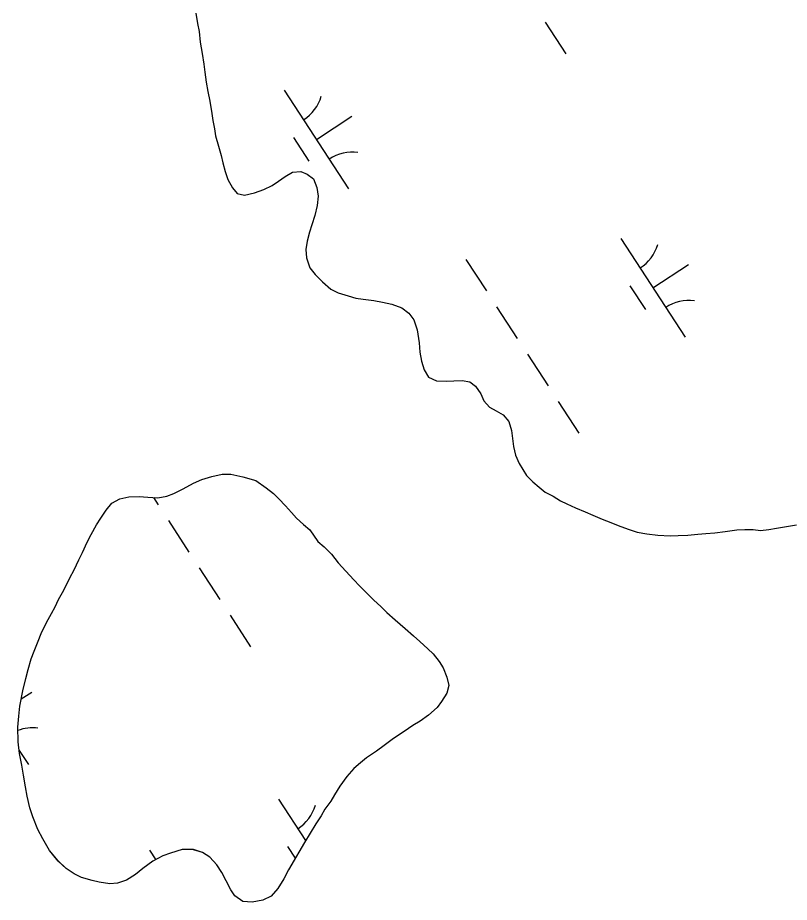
# Model space of a CAD drawing. Extents: x 3953924 to 3974542, y 193747 to 216192.
# Drawn here: x 3965537.6 to 3965865.3, y 208278.9 to 208654.5 of the extents above; entities that cross this region are included whole.
import ezdxf

# ---------------------------------------------------------------- set-up
doc = ezdxf.new("R2010")
doc.units = 0
doc.layers.add('V-TOPO-SHOR', color=7, linetype='Continuous')
doc.layers.add('V-WETL-SWMP', color=7, linetype='Continuous')

msp = doc.modelspace()

# ---------------------------------------------------------------- linework, layer by layer
at = {"layer": 'V-TOPO-SHOR'}
for points in [[(3965613.32, 208656.46), (3965614.05, 208652.04), (3965614.67, 208648.75), (3965615.15, 208644.2), (3965616.01, 208639.39), (3965616.62, 208634.84), (3965617.1, 208631.43), (3965617.71, 208627.13), (3965618.33, 208623.21), (3965619.19, 208619.04), (3965620.05, 208613.86), (3965620.54, 208610.83), (3965621.15, 208607.41), (3965621.64, 208604.38), (3965622.88, 208599.95), (3965624, 208596.03), (3965624.74, 208592.87)], [(3965624.74, 208592.87), (3965625.73, 208589.2), (3965626.85, 208585.79), (3965628.86, 208582.37), (3965630.86, 208579.83), (3965633.89, 208579.18), (3965638.19, 208580.17), (3965642.11, 208581.54), (3965645.66, 208583.29), (3965648.45, 208585.17), (3965651.23, 208587.18), (3965654.28, 208588.93), (3965657.81, 208589.29), (3965660.59, 208588.14), (3965663.23, 208586.11), (3965664.73, 208582.44), (3965665.21, 208578.77), (3965664.81, 208574.86), (3965663.78, 208570.57), (3965662.5, 208566.54), (3965661.6, 208563.51), (3965660.57, 208559.6), (3965660.04, 208556.06), (3965660.28, 208552.65), (3965661.65, 208548.35), (3965663.91, 208545.56), (3965667.05, 208542.39), (3965670.57, 208539.34), (3965673.72, 208537.68), (3965678.01, 208536.39), (3965681.29, 208535.49), (3965684.32, 208534.97), (3965688.86, 208534.45), (3965692.52, 208533.8), (3965696.56, 208532.89), (3965700.72, 208531.35), (3965703.74, 208529.07), (3965705.87, 208526.27), (3965707.24, 208521.97), (3965708.09, 208516.54), (3965708.45, 208512.5), (3965709.06, 208508.7), (3965710.31, 208505.04), (3965712.06, 208501.87), (3965715.46, 208500.33), (3965719.76, 208500.19), (3965722.79, 208500.3), (3965726.33, 208500.53), (3965729.61, 208499.88), (3965732.12, 208498.11), (3965734.25, 208494.81), (3965735.63, 208491.9), (3965738.01, 208489.11), (3965740.79, 208487.58), (3965743.81, 208485.92), (3965746.19, 208483.13), (3965747.31, 208479.33), (3965747.8, 208475.92), (3965748.16, 208472.51), (3965749.03, 208468.84), (3965750.65, 208465.3), (3965752.15, 208462.64), (3965753.78, 208460.1), (3965756.42, 208457.44), (3965759.06, 208455.15), (3965761.58, 208453.12), (3965765.1, 208451.33), (3965768.13, 208449.42), (3965770.9, 208448.14), (3965774.55, 208446.36), (3965778.58, 208444.7), (3965781.86, 208443.29), (3965785.9, 208441.63), (3965789.55, 208440.22), (3965792.7, 208438.94), (3965796.86, 208437.4), (3965800.77, 208436.12), (3965804.81, 208435.34), (3965809.48, 208434.81), (3965814.66, 208434.53), (3965818.07, 208434.64), (3965822.24, 208434.88), (3965826.53, 208435.23), (3965829.82, 208435.47), (3965833.74, 208435.83), (3965838.03, 208436.44), (3965843.09, 208437.04), (3965846.5, 208437.28), (3965850.04, 208437.26), (3965853.07, 208436.87), (3965856.6, 208437.23), (3965859.89, 208437.84), (3965863.31, 208438.33), (3965868.36, 208439.19)], [(3965557.22, 208411.42), (3965559.8, 208416.65), (3965561.61, 208420.09), (3965563.67, 208424.29), (3965565.09, 208427.48), (3965567.16, 208431.81), (3965568.83, 208435.12), (3965571.16, 208439.2), (3965572.96, 208442), (3965575.15, 208445.44), (3965577.59, 208448.36), (3965581.05, 208450.26), (3965584.88, 208451.14), (3965589.23, 208451.24), (3965592.93, 208450.97), (3965597.15, 208450.69), (3965600.98, 208451.44), (3965603.92, 208452.57), (3965607.9, 208454.47), (3965612.25, 208456.88), (3965615.83, 208458.39), (3965620.06, 208459.77), (3965624.53, 208460.77), (3965628.11, 208460.76), (3965633.21, 208459.58), (3965638.83, 208458.02), (3965643.15, 208454.93), (3965646.33, 208452.49), (3965648.49, 208450.18), (3965651.42, 208447.23), (3965653.96, 208444.4), (3965655.99, 208442.09), (3965659.04, 208439.39), (3965661.71, 208437.08), (3965665.14, 208432.08)], [(3965665.14, 208432.08), (3965667.81, 208429.9), (3965670.86, 208426.69), (3965673.78, 208423.1), (3965676.95, 208419.5), (3965680.38, 208415.91), (3965682.8, 208413.34), (3965685.98, 208410), (3965688.9, 208407.18), (3965691.82, 208404.48), (3965694.37, 208402.04), (3965697.93, 208398.83), (3965702.12, 208395.23), (3965705.69, 208392.02), (3965708.48, 208389.71), (3965711.79, 208386.62), (3965714.08, 208384.44), (3965716.62, 208381.23), (3965718.26, 208378.42), (3965719.9, 208374.58), (3965720.78, 208370.99), (3965719.87, 208367.68), (3965717.68, 208364.24), (3965715.75, 208361.69), (3965712.03, 208358.39), (3965708.57, 208355.86), (3965705.49, 208353.95), (3965701.77, 208351.42), (3965697.29, 208348.5), (3965693.31, 208345.58), (3965689.98, 208343.17), (3965685.75, 208340.26), (3965683.18, 208338.1), (3965680.36, 208335.69), (3965677.41, 208332.38), (3965674.45, 208328.31), (3965672.13, 208324.61), (3965670.58, 208321.94), (3965668.14, 208318.5), (3965666.46, 208315.7), (3965664.27, 208312.26), (3965661.83, 208308.32), (3965659.38, 208304.37), (3965657.06, 208300.29), (3965655, 208296.85), (3965652.68, 208292.78), (3965650.62, 208288.83), (3965648.17, 208284.75), (3965645.34, 208281.57), (3965641.76, 208279.8), (3965637.28, 208278.93), (3965633.2, 208279.34), (3965629.88, 208281.65), (3965628.11, 208284.22), (3965626.21, 208288.06), (3965624.32, 208291.64), (3965622.16, 208294.85), (3965619.24, 208298.06), (3965616.06, 208300.12), (3965612.23, 208301.28), (3965607.5, 208301.31), (3965602.51, 208299.8), (3965599.31, 208298.67), (3965595.09, 208296.39), (3965590.85, 208293.22), (3965587.65, 208290.68), (3965583.8, 208288.4), (3965579.96, 208287.01), (3965576.77, 208286.77), (3965572.3, 208287.43), (3965569.24, 208288.22), (3965564.78, 208289.52), (3965561.59, 208291.07), (3965558.28, 208293.26), (3965554.85, 208296.46), (3965551.17, 208300.96), (3965548.25, 208305.82), (3965546.23, 208309.8), (3965544.08, 208315.17), (3965542.83, 208319.01), (3965541.7, 208324), (3965540.96, 208327.96), (3965540.09, 208332.95), (3965539.34, 208337.17), (3965538.47, 208342.15), (3965537.86, 208347.14), (3965537.64, 208353.27), (3965538.17, 208357.99), (3965538.57, 208362.21), (3965539.76, 208368.72), (3965541.06, 208373.95), (3965542.1, 208377.77), (3965543.4, 208382.37), (3965544.7, 208385.55), (3965546.38, 208389.76), (3965547.67, 208393.08), (3965549.87, 208397.79), (3965551.93, 208401.61), (3965553.48, 208404.42), (3965555.03, 208407.47), (3965557.22, 208411.42)]]:
    msp.add_lwpolyline(points, dxfattribs=at)
at = {"layer": 'V-WETL-SWMP'}
for p, q in [((3965613.32, 208656.46), (3965614.05, 208652.03)), ((3965614.05, 208652.03), (3965614.67, 208648.75)), ((3965761.7, 208652.64), (3965770.43, 208639.23)), ((3965614.67, 208648.75), (3965615.15, 208644.2)), ((3965615.15, 208644.2), (3965616.01, 208639.39)), ((3965616.01, 208639.39), (3965616.62, 208634.84)), ((3965616.62, 208634.84), (3965617.1, 208631.43)), ((3965617.1, 208631.43), (3965617.71, 208627.13)), ((3965617.71, 208627.13), (3965618.33, 208623.21)), ((3965618.33, 208623.21), (3965619.19, 208619.04)), ((3965650.86, 208623.8), (3965678.14, 208581.89)), ((3965619.19, 208619.04), (3965620.05, 208613.86)), ((3965620.05, 208613.86), (3965620.54, 208610.83)), ((3965620.54, 208610.83), (3965621.15, 208607.41)), ((3965664.5, 208602.85), (3965679.59, 208612.67)), ((3965621.15, 208607.41), (3965621.64, 208604.38)), ((3965621.64, 208604.38), (3965622.88, 208599.95)), ((3965654.76, 208603.67), (3965661.31, 208593.61)), ((3965622.88, 208599.95), (3965624, 208596.03)), ((3965624, 208596.03), (3965624.74, 208592.87)), ((3965624.74, 208592.87), (3965625.73, 208589.2)), ((3965625.73, 208589.2), (3965626.85, 208585.79)), ((3965651.23, 208587.18), (3965654.27, 208588.93)), ((3965654.27, 208588.93), (3965657.81, 208589.29)), ((3965657.81, 208589.29), (3965660.59, 208588.14)), ((3965660.59, 208588.14), (3965663.23, 208586.11)), ((3965626.85, 208585.79), (3965628.85, 208582.37)), ((3965645.66, 208583.29), (3965648.45, 208585.17)), ((3965648.45, 208585.17), (3965651.23, 208587.18)), ((3965663.23, 208586.11), (3965664.73, 208582.44)), ((3965628.85, 208582.37), (3965630.86, 208579.83)), ((3965638.19, 208580.17), (3965642.11, 208581.54)), ((3965642.11, 208581.54), (3965645.66, 208583.29)), ((3965664.73, 208582.44), (3965665.21, 208578.77)), ((3965630.86, 208579.83), (3965633.89, 208579.18)), ((3965633.89, 208579.18), (3965638.19, 208580.17)), ((3965665.21, 208578.77), (3965664.81, 208574.86)), ((3965664.81, 208574.86), (3965663.78, 208570.57)), ((3965663.78, 208570.57), (3965662.5, 208566.53)), ((3965662.5, 208566.53), (3965661.6, 208563.51)), ((3965661.6, 208563.51), (3965660.57, 208559.6)), ((3965660.57, 208559.6), (3965660.04, 208556.06)), ((3965793.75, 208560.84), (3965821.03, 208518.94)), ((3965660.04, 208556.06), (3965660.28, 208552.65)), ((3965660.28, 208552.65), (3965661.65, 208548.35)), ((3965727.93, 208551.91), (3965736.66, 208538.5)), ((3965661.65, 208548.35), (3965663.91, 208545.56)), ((3965807.39, 208539.89), (3965822.48, 208549.71)), ((3965663.91, 208545.56), (3965667.05, 208542.39)), ((3965667.05, 208542.39), (3965670.57, 208539.34)), ((3965670.57, 208539.34), (3965673.72, 208537.68)), ((3965797.65, 208540.71), (3965804.2, 208530.65)), ((3965673.72, 208537.68), (3965678.01, 208536.4)), ((3965678.01, 208536.4), (3965681.29, 208535.49)), ((3965681.29, 208535.49), (3965684.31, 208534.97)), ((3965684.31, 208534.97), (3965688.86, 208534.45)), ((3965688.86, 208534.45), (3965692.52, 208533.8)), ((3965692.52, 208533.8), (3965696.56, 208532.89)), ((3965696.56, 208532.89), (3965700.72, 208531.35)), ((3965741.03, 208531.79), (3965749.75, 208518.38)), ((3965700.72, 208531.35), (3965703.74, 208529.07)), ((3965703.74, 208529.07), (3965705.87, 208526.28)), ((3965705.87, 208526.28), (3965707.24, 208521.98)), ((3965707.24, 208521.98), (3965708.09, 208516.54)), ((3965708.09, 208516.54), (3965708.45, 208512.5)), ((3965708.45, 208512.5), (3965709.06, 208508.7)), ((3965754.12, 208511.68), (3965762.85, 208498.27)), ((3965709.06, 208508.7), (3965710.31, 208505.04)), ((3965710.31, 208505.04), (3965712.06, 208501.87)), ((3965712.06, 208501.87), (3965715.46, 208500.33)), ((3965715.46, 208500.33), (3965719.76, 208500.19)), ((3965719.76, 208500.19), (3965722.79, 208500.3)), ((3965722.79, 208500.3), (3965726.33, 208500.53)), ((3965726.33, 208500.53), (3965729.61, 208499.88)), ((3965729.61, 208499.88), (3965732.12, 208498.1)), ((3965732.12, 208498.1), (3965734.25, 208494.81)), ((3965734.25, 208494.81), (3965735.63, 208491.9)), ((3965735.63, 208491.9), (3965738.02, 208489.11)), ((3965767.21, 208491.57), (3965775.94, 208478.16)), ((3965738.02, 208489.11), (3965740.79, 208487.58)), ((3965740.79, 208487.58), (3965743.81, 208485.92)), ((3965743.81, 208485.92), (3965746.19, 208483.13)), ((3965746.19, 208483.13), (3965747.31, 208479.33)), ((3965747.31, 208479.33), (3965747.8, 208475.92)), ((3965747.8, 208475.92), (3965748.16, 208472.51)), ((3965748.16, 208472.51), (3965749.03, 208468.84)), ((3965749.03, 208468.84), (3965750.65, 208465.3)), ((3965750.65, 208465.3), (3965752.15, 208462.64)), ((3965752.15, 208462.64), (3965753.78, 208460.1)), ((3965753.78, 208460.1), (3965756.42, 208457.44)), ((3965756.42, 208457.44), (3965759.06, 208455.15)), ((3965759.06, 208455.15), (3965761.58, 208453.12)), ((3965761.58, 208453.12), (3965765.1, 208451.33)), ((3965595.26, 208450.82), (3965597.26, 208447.75)), ((3965765.1, 208451.33), (3965768.13, 208449.42)), ((3965768.13, 208449.42), (3965770.9, 208448.14)), ((3965770.9, 208448.14), (3965774.55, 208446.36)), ((3965774.55, 208446.36), (3965778.59, 208444.7)), ((3965778.59, 208444.7), (3965781.86, 208443.29)), ((3965781.86, 208443.29), (3965785.9, 208441.63)), ((3965785.9, 208441.63), (3965789.55, 208440.22)), ((3965601.62, 208441.05), (3965610.35, 208427.64)), ((3965789.55, 208440.22), (3965792.7, 208438.94)), ((3965792.7, 208438.94), (3965796.86, 208437.4)), ((3965856.6, 208437.23), (3965859.89, 208437.84)), ((3965859.89, 208437.84), (3965863.3, 208438.33)), ((3965863.3, 208438.33), (3965868.36, 208439.19)), ((3965796.86, 208437.4), (3965800.77, 208436.12)), ((3965800.77, 208436.12), (3965804.81, 208435.34)), ((3965804.81, 208435.34), (3965809.48, 208434.81)), ((3965809.48, 208434.81), (3965814.66, 208434.53)), ((3965814.66, 208434.53), (3965818.07, 208434.64)), ((3965818.07, 208434.64), (3965822.24, 208434.88)), ((3965822.24, 208434.88), (3965826.53, 208435.23)), ((3965826.53, 208435.23), (3965829.82, 208435.47)), ((3965829.82, 208435.47), (3965833.74, 208435.83)), ((3965833.74, 208435.83), (3965838.03, 208436.44)), ((3965838.03, 208436.44), (3965843.09, 208437.04)), ((3965843.09, 208437.04), (3965846.5, 208437.28)), ((3965846.5, 208437.28), (3965850.04, 208437.26)), ((3965850.04, 208437.26), (3965853.07, 208436.87)), ((3965853.07, 208436.87), (3965856.6, 208437.23)), ((3965614.71, 208420.93), (3965623.44, 208407.53)), ((3965627.81, 208400.82), (3965636.54, 208387.41)), ((3965539.13, 208365.26), (3965543.67, 208368.22)), ((3965538.31, 208343.45), (3965542.22, 208337.45)), ((3965648.37, 208322.73), (3965659.84, 208305.11)), ((3965593.61, 208301.06), (3965596.24, 208297.01)), ((3965652.26, 208302.6), (3965655.48, 208297.66))]:
    msp.add_line(p, q, dxfattribs=at)
for points in [[(3965557.22, 208411.42), (3965559.8, 208416.65), (3965561.6, 208420.09), (3965563.67, 208424.29), (3965565.09, 208427.48), (3965567.16, 208431.81), (3965568.83, 208435.12), (3965571.16, 208439.2), (3965572.96, 208442), (3965575.15, 208445.44), (3965577.59, 208448.36), (3965581.05, 208450.26), (3965584.88, 208451.14), (3965589.23, 208451.24), (3965592.93, 208450.97), (3965597.15, 208450.69), (3965600.98, 208451.44), (3965603.92, 208452.57), (3965607.89, 208454.47), (3965612.25, 208456.88), (3965615.83, 208458.39), (3965620.06, 208459.77), (3965624.53, 208460.77), (3965628.11, 208460.76), (3965633.21, 208459.58), (3965638.83, 208458.02), (3965643.15, 208454.93), (3965646.33, 208452.49), (3965648.49, 208450.18), (3965651.42, 208447.22), (3965653.96, 208444.4), (3965655.99, 208442.09), (3965659.04, 208439.39), (3965661.71, 208437.08), (3965665.14, 208432.08), (3965667.81, 208429.9), (3965670.86, 208426.69), (3965673.78, 208423.1), (3965676.95, 208419.5), (3965680.38, 208415.91), (3965682.8, 208413.34), (3965685.98, 208410), (3965688.9, 208407.18), (3965691.82, 208404.48), (3965694.37, 208402.04), (3965697.93, 208398.83), (3965702.12, 208395.23), (3965705.68, 208392.02), (3965708.48, 208389.71), (3965711.79, 208386.62), (3965714.08, 208384.44), (3965716.62, 208381.23), (3965718.26, 208378.42), (3965719.9, 208374.58), (3965720.78, 208370.99), (3965719.87, 208367.68), (3965717.68, 208364.24), (3965715.75, 208361.69), (3965712.03, 208358.39), (3965708.57, 208355.86), (3965705.49, 208353.95), (3965701.77, 208351.42), (3965697.29, 208348.5), (3965693.31, 208345.58), (3965689.98, 208343.17), (3965685.75, 208340.26), (3965683.18, 208338.1), (3965680.36, 208335.69), (3965677.41, 208332.38), (3965674.45, 208328.31), (3965672.13, 208324.61), (3965670.58, 208321.94), (3965668.14, 208318.5), (3965666.46, 208315.7), (3965664.27, 208312.26), (3965661.83, 208308.32), (3965659.38, 208304.37), (3965657.06, 208300.29), (3965655, 208296.85), (3965652.68, 208292.78), (3965650.62, 208288.83), (3965648.17, 208284.75), (3965645.34, 208281.57), (3965641.76, 208279.8), (3965637.28, 208278.93), (3965633.2, 208279.33), (3965629.89, 208281.65), (3965628.11, 208284.21), (3965626.21, 208288.06), (3965624.31, 208291.64), (3965622.16, 208294.85), (3965619.24, 208298.06), (3965616.06, 208300.12), (3965612.23, 208301.29), (3965607.5, 208301.31), (3965602.51, 208299.8), (3965599.31, 208298.67), (3965595.09, 208296.39), (3965590.85, 208293.22), (3965587.65, 208290.68), (3965583.81, 208288.4)], [(3965583.81, 208288.4), (3965579.96, 208287.01), (3965576.77, 208286.77), (3965572.3, 208287.44), (3965569.24, 208288.22), (3965564.78, 208289.52), (3965561.59, 208291.07), (3965558.28, 208293.26), (3965554.85, 208296.47), (3965551.17, 208300.96), (3965548.25, 208305.82), (3965546.23, 208309.8), (3965544.08, 208315.17), (3965542.83, 208319.01), (3965541.7, 208324), (3965540.96, 208327.96), (3965540.09, 208332.95), (3965539.34, 208337.17), (3965538.47, 208342.15), (3965537.86, 208347.14), (3965537.64, 208353.27), (3965538.17, 208357.99), (3965538.57, 208362.21), (3965539.76, 208368.72), (3965541.06, 208373.95), (3965542.1, 208377.77), (3965543.4, 208382.37), (3965544.7, 208385.55), (3965546.38, 208389.76), (3965547.67, 208393.08), (3965549.87, 208397.79), (3965551.93, 208401.61), (3965553.48, 208404.42), (3965555.03, 208407.47), (3965557.22, 208411.42)]]:
    msp.add_lwpolyline(points, dxfattribs=at)
for centre, start, end in [((3965649.63, 208626.13), 302.2901, 343.8338), ((3965679.77, 208579.83), 82.2901, 123.8337), ((3965792.52, 208563.17), 302.2901, 343.8338), ((3965822.66, 208516.87), 82.2901, 123.8337), ((3965543.85, 208335.38), 82.2901, 110.4773), ((3965647.13, 208325.06), 302.2901, 343.8338)]:
    msp.add_arc(centre, 17.62, start, end, dxfattribs=at)

doc.saveas('drawing.dxf')
